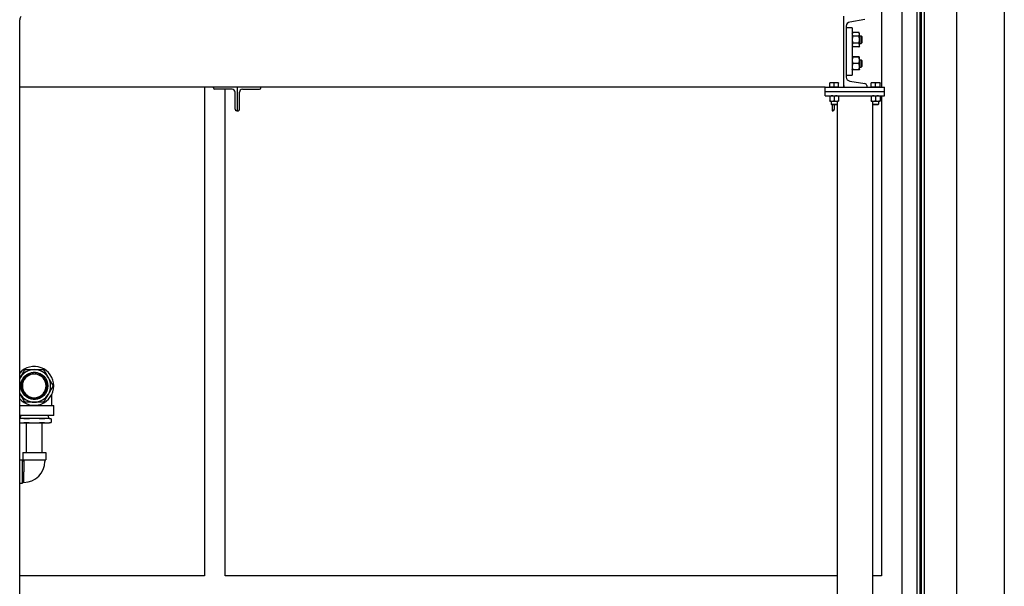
# Model space of a CAD drawing. Header units: inches. Extents: x 36 to 1719, y -84 to 1122.
# Tile 415 of 571: x 1385 to 1468, y 306 to 354. Entities that reach past the tile are written whole.
import ezdxf

# ---------------------------------------------------------------- set-up
doc = ezdxf.new("R2010")
doc.units = ezdxf.units.IN
doc.header["$LTSCALE"] = 48
doc.header["$MEASUREMENT"] = 0
doc.layers.add('Visible (ANSI)', color=7, linetype='Continuous', lineweight=30)

msp = doc.modelspace()

# ---------------------------------------------------------------- linework, layer by layer
at = {"layer": 'Visible (ANSI)'}
for p, q in [((1468.41162, 380.90345), (1468.41162, 266.51512)), ((1461.28662, 374.57627), (1461.28662, 266.51512)), ((1461.41162, 266.51512), (1461.41162, 374.57627)), ((1461.66162, 266.51512), (1461.66162, 374.57627)), ((1464.41162, 266.51512), (1464.41162, 374.29627)), ((1459.78662, 252.55527), (1459.78662, 374.26002)), ((1461.03662, 374.26002), (1461.03662, 266.51512)), ((1458.03662, 359.33794), (1458.03662, 348.04627)), ((1385.24162, 239.29627), (1385.24162, 353.73561)), ((1454.86662, 348.04627), (1454.86662, 354.04627)), ((1456.64343, 353.75611), (1455.35301, 353.54017)), ((1455.06662, 353.20187), (1455.06662, 348.89067)), ((1455.56662, 353.04627), (1455.06662, 353.04627)), ((1455.56662, 353.04627), (1455.56662, 349.04627)), ((1455.56662, 352.57727), (1455.60493, 352.65942)), ((1456.13731, 352.65942), (1455.60493, 352.65942)), ((1456.17562, 352.57727), (1456.13731, 352.65942)), ((1456.13731, 352.35285), (1455.60493, 352.35285)), ((1456.17562, 352.50613), (1456.17562, 352.57727)), ((1456.17562, 352.04627), (1456.17562, 352.50613)), ((1456.17562, 352.35877), (1456.31254, 352.35877)), ((1456.17562, 351.58641), (1456.17562, 352.04627)), ((1456.36662, 352.303), (1456.31254, 352.35877)), ((1456.31254, 351.73377), (1456.31254, 352.35877)), ((1456.36662, 352.303), (1456.36662, 351.78954)), ((1455.56662, 351.51527), (1455.60493, 351.43313)), ((1456.13731, 351.7397), (1455.60493, 351.7397)), ((1456.13731, 351.43313), (1455.60493, 351.43313)), ((1456.17562, 351.51527), (1456.13731, 351.43313)), ((1456.17562, 351.73377), (1456.31254, 351.73377)), ((1456.17562, 351.51527), (1456.17562, 351.58641)), ((1456.36662, 351.78954), (1456.31254, 351.73377)), ((1455.56662, 350.57727), (1455.56672, 350.57748)), ((1456.13731, 350.58559), (1455.60493, 350.58559)), ((1456.13731, 350.56855), (1455.60493, 350.56855)), ((1456.17562, 350.57727), (1456.17552, 350.57748)), ((1456.17562, 350.57707), (1456.17562, 350.57727)), ((1456.17562, 350.29889), (1456.17562, 350.57707)), ((1456.17562, 350.35877), (1456.31254, 350.35877)), ((1456.17562, 349.7681), (1456.17562, 350.29889)), ((1456.36662, 350.303), (1456.31254, 350.35877)), ((1456.31254, 349.73377), (1456.31254, 350.35877)), ((1456.36662, 350.303), (1456.36662, 349.78954)), ((1455.56662, 349.51527), (1455.56672, 349.51507)), ((1456.13731, 350.02924), (1455.60493, 350.02924)), ((1456.13731, 349.50696), (1455.60493, 349.50696)), ((1456.17562, 349.51527), (1456.17552, 349.51507)), ((1456.17562, 349.51527), (1456.17562, 349.7681)), ((1456.17562, 349.73377), (1456.31254, 349.73377)), ((1456.36662, 349.78954), (1456.31254, 349.73377)), ((1455.06662, 349.04627), (1455.56662, 349.04627)), ((1455.35301, 348.55238), (1456.64343, 348.33644)), ((1453.28662, 348.04627), (1385.24162, 348.04627)), ((1400.84912, 348.04627), (1400.84912, 306.75461)), ((1401.61662, 347.97827), (1401.61662, 348.04627)), ((1403.17862, 347.85827), (1401.73662, 347.85827)), ((1402.59912, 306.75461), (1402.59912, 347.85827)), ((1403.61662, 348.04627), (1403.61662, 346.04627)), ((1403.61662, 348.04627), (1403.61662, 346.04627)), ((1404.05462, 347.85827), (1405.49662, 347.85827)), ((1405.61662, 347.97827), (1405.61662, 348.04627)), ((1453.28662, 348.04627), (1458.28662, 348.04627)), ((1453.28662, 347.67127), (1453.28662, 348.04627)), ((1453.28662, 347.67127), (1458.28662, 347.67127)), ((1453.28662, 347.67127), (1458.28662, 347.67127)), ((1453.28662, 347.29627), (1453.28662, 347.67127)), ((1453.84912, 348.41028), (1453.66162, 348.41028)), ((1453.66162, 348.04628), (1453.66162, 348.37678)), ((1453.84912, 348.04628), (1453.66162, 348.04628)), ((1453.66162, 348.04628), (1453.66162, 348.04627)), ((1454.22412, 348.41028), (1453.84912, 348.41028)), ((1454.03662, 348.04628), (1453.84912, 348.04628)), ((1454.03662, 348.04628), (1454.03662, 348.37678)), ((1454.22412, 348.04628), (1454.03662, 348.04628)), ((1454.41162, 348.41028), (1454.22412, 348.41028)), ((1454.41162, 348.04628), (1454.22412, 348.04628)), ((1454.41162, 348.04628), (1454.41162, 348.37678)), ((1454.41162, 348.04628), (1454.41162, 348.04627)), ((1454.86662, 348.16729), (1454.86662, 348.04627)), ((1456.78662, 348.16729), (1456.78662, 348.04627)), ((1457.34912, 348.41028), (1457.16162, 348.41028)), ((1457.16162, 348.04628), (1457.16162, 348.37678)), ((1457.34912, 348.04628), (1457.16162, 348.04628)), ((1457.16162, 348.04628), (1457.16162, 348.04627)), ((1457.72412, 348.41028), (1457.34912, 348.41028)), ((1457.53662, 348.04628), (1457.34912, 348.04628)), ((1457.53662, 348.04628), (1457.53662, 348.37678)), ((1457.72412, 348.04628), (1457.53662, 348.04628)), ((1457.91162, 348.41028), (1457.72412, 348.41028)), ((1457.91162, 348.04628), (1457.72412, 348.04628)), ((1457.91162, 348.04628), (1457.91162, 348.37678)), ((1457.91162, 348.04628), (1457.91162, 348.04627)), ((1458.28662, 347.67127), (1458.28662, 348.04627)), ((1458.28662, 347.29627), (1458.28662, 347.67127)), ((1403.42862, 346.16627), (1403.42862, 347.60827)), ((1403.80462, 346.16627), (1403.80462, 347.60827)), ((1453.28662, 347.29627), (1458.28662, 347.29627)), ((1453.66162, 347.26278), (1453.66162, 346.89177)), ((1453.66162, 346.85827), (1453.84912, 346.85827)), ((1453.78662, 346.85827), (1453.78662, 346.59204)), ((1453.84912, 346.85827), (1454.22412, 346.85827)), ((1454.03662, 347.26278), (1454.03662, 346.89177)), ((1454.22412, 346.85827), (1454.41162, 346.85827)), ((1454.28662, 346.85827), (1454.28662, 346.59204)), ((1454.41162, 347.26278), (1454.41162, 346.89177)), ((1457.16162, 347.26278), (1457.16162, 346.89177)), ((1457.16162, 346.85827), (1457.34912, 346.85827)), ((1457.28662, 346.85827), (1457.28662, 346.59204)), ((1457.34912, 346.85827), (1457.72412, 346.85827)), ((1457.53662, 347.26278), (1457.53662, 346.89177)), ((1457.72412, 346.85827), (1457.91162, 346.85827)), ((1457.78662, 346.85827), (1457.78662, 346.59204)), ((1457.91162, 347.26278), (1457.91162, 346.89177)), ((1458.03662, 347.29627), (1458.03662, 306.75461)), ((1403.61662, 346.04627), (1403.54862, 346.04627)), ((1403.61662, 346.04627), (1403.68462, 346.04627)), ((1453.83381, 346.54627), (1453.78662, 346.59204)), ((1453.78662, 346.59204), (1454.28662, 346.59204)), ((1454.23943, 346.54627), (1453.83381, 346.54627)), ((1453.86662, 346.54627), (1453.86662, 346.04627)), ((1453.86662, 346.04627), (1453.93462, 346.04627)), ((1454.05462, 346.16627), (1454.05462, 346.54627)), ((1454.23943, 346.54627), (1454.28662, 346.59204)), ((1454.28662, 346.59204), (1454.28662, 240.29627)), ((1457.28662, 346.59204), (1457.28662, 240.29627)), ((1457.33381, 346.54627), (1457.28662, 346.59204)), ((1457.28662, 346.59204), (1457.78662, 346.59204)), ((1457.73943, 346.54627), (1457.33381, 346.54627)), ((1457.73943, 346.54627), (1457.78662, 346.59204)), ((1461.41162, 333.12877), (1461.28662, 333.12877)), ((1461.28662, 332.56877), (1461.41162, 332.56877)), ((1461.41162, 331.65377), (1461.28662, 331.65377)), ((1461.41162, 330.81377), (1461.28662, 330.81377)), ((1461.28662, 330.32877), (1461.41162, 330.32877)), ((1461.28662, 329.76877), (1461.41162, 329.76877)), ((1386.38037, 323.8172), (1386.38037, 323.91132)), ((1386.56787, 323.91132), (1386.56787, 323.8172)), ((1387.95412, 321.14591), (1387.95412, 322.09937)), ((1385.24162, 321.14591), (1388.11412, 321.14591)), ((1386.38037, 321.7005), (1386.38037, 321.79462)), ((1386.56787, 321.79462), (1386.56787, 321.7005)), ((1388.11412, 320.30591), (1388.11412, 321.14591)), ((1388.11412, 320.30591), (1385.24162, 320.30591)), ((1385.29754, 320.30591), (1385.28662, 320.05591)), ((1387.6507, 320.30591), (1387.66162, 320.05591)), ((1385.39159, 320.05591), (1385.24162, 320.05591)), ((1385.24162, 319.68091), (1385.39159, 319.68091)), ((1386.47412, 320.05591), (1385.39159, 320.05591)), ((1385.39159, 319.68091), (1386.47412, 319.68091)), ((1385.81662, 317.18091), (1385.81662, 319.68091)), ((1387.55665, 320.05591), (1386.47412, 320.05591)), ((1386.47412, 319.68091), (1387.55665, 319.68091)), ((1387.13162, 317.18091), (1387.13162, 319.68091)), ((1387.72412, 320.05591), (1387.55665, 320.05591)), ((1387.55665, 319.68091), (1387.72412, 319.68091)), ((1387.72412, 320.05591), (1387.88849, 320.01187)), ((1387.72412, 319.68091), (1387.88849, 319.72495)), ((1387.88849, 320.01187), (1387.88849, 319.72495)), ((1385.49912, 317.18091), (1385.49912, 316.56091)), ((1385.49912, 317.18091), (1387.44912, 317.18091)), ((1387.44912, 317.18091), (1387.44912, 316.56091)), ((1385.46412, 316.52591), (1385.24162, 316.52591)), ((1385.46412, 316.52591), (1385.46412, 314.57591)), ((1385.58412, 316.44091), (1385.46412, 316.44091)), ((1385.49912, 316.56091), (1387.44912, 316.56091)), ((1385.58412, 316.56091), (1385.58412, 316.44091)), ((1385.58412, 316.44091), (1385.59412, 316.43091)), ((1385.59412, 316.43091), (1385.59412, 315.54842)), ((1387.36412, 316.56091), (1387.36412, 316.43091)), ((1385.59067, 314.65591), (1385.58989, 315.54841)), ((1385.46412, 314.57591), (1385.24162, 314.57591)), ((1385.59066, 314.66091), (1385.46412, 314.66091)), ((1461.41162, 309.42877), (1461.28662, 309.42877)), ((1461.41162, 308.58877), (1461.28662, 308.58877)), ((1400.84912, 306.75461), (1385.24162, 306.75461)), ((1454.28662, 306.75461), (1402.59912, 306.75461)), ((1458.03662, 306.75461), (1457.28662, 306.75461))]:
    msp.add_line(p, q, dxfattribs=at)
msp.add_circle((1386.47412, 322.80591), 1.14583, dxfattribs=at)
for centre, radius, start, end in [((1385.61662, 353.73561), 0.375, 135, 180), ((1455.40962, 353.20187), 0.343, 99.5, 180), ((1455.40962, 348.89067), 0.343, 180, 260.5), ((1401.73662, 347.97827), 0.12, 180, 270), ((1403.17862, 347.60827), 0.25, 0, 90), ((1404.05462, 347.60827), 0.25, 90, 180), ((1405.49662, 347.97827), 0.12, 270, 0), ((1456.61512, 348.16729), 0.1715, 0, 80.5), ((1403.54862, 346.16627), 0.12, 180, 270), ((1403.68462, 346.16627), 0.12, 270, 0), ((1453.93462, 346.16627), 0.12, 270, 0), ((1458.96412, 323.33358), 5.9002, 65.4922208, 66.8193767), ((1386.47412, 322.80591), 1.64, 221.2774016, 138.7225984), ((1386.47412, 322.80591), 1.375, 90, 150), ((1386.47412, 322.80591), 1.125, 94.7801918, 265.2198082), ((1386.47412, 322.80591), 1.10937, 94.8476785, 265.1523215), ((1386.47412, 322.80591), 1.01562, 95.2963809, 264.7036191), ((1386.47412, 322.80591), 1, 95.379379, 264.620621), ((1386.47412, 322.80591), 1.125, 85.2198082, 94.7801918), ((1386.47412, 322.80591), 1, 84.620621, 95.379379), ((1386.47412, 322.80591), 1.375, 30, 90), ((1386.47412, 322.80591), 1.125, 274.7801918, 85.2198082), ((1386.47412, 322.80591), 1.10937, 274.8476785, 85.1523215), ((1386.47412, 322.80591), 1.01562, 275.2963809, 84.7036191), ((1386.47412, 322.80591), 1, 275.379379, 84.620621), ((1386.47412, 322.80591), 1.375, 150, 153.6841253), ((1386.47412, 322.80591), 1.375, 330, 30), ((1458.96412, 328.88397), 5.9002, 293.1806233, 294.5077792), ((1386.47412, 322.80591), 1.375, 206.3158747, 210), ((1386.47412, 322.80591), 1.375, 210, 270), ((1386.47412, 322.80591), 1.375, 270, 330), ((1386.47412, 322.80591), 1, 264.620621, 275.379379), ((1386.47412, 322.80591), 1.125, 265.2198082, 274.7801918), ((1385.58912, 316.43091), 1.775, 270.05, 0)]:
    msp.add_arc(centre, radius, start, end, dxfattribs=at)
for points, weights in [([(1455.60493, 352.65942), (1455.56662, 352.57727), (1455.56662, 352.50613)], [1, 1.0379548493, 1]), ([(1456.17562, 352.50613), (1456.17562, 352.57727), (1456.13731, 352.65942)], [1, 1.0379548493, 1]), ([(1455.56662, 352.50613), (1455.56662, 352.43499), (1455.60493, 352.35285)], [1, 1.0379548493, 1]), ([(1455.60493, 352.35285), (1455.56662, 352.18855), (1455.56662, 352.04627)], [1, 1.0379548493, 1]), ([(1455.56662, 352.04627), (1455.56662, 351.90399), (1455.60493, 351.7397)], [1, 1.0379548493, 1]), ([(1456.13731, 352.35285), (1456.17562, 352.43499), (1456.17562, 352.50613)], [1, 1.0379548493, 1]), ([(1456.17562, 352.04627), (1456.17562, 352.18855), (1456.13731, 352.35285)], [1, 1.0379548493, 1]), ([(1456.13731, 351.7397), (1456.17562, 351.90399), (1456.17562, 352.04627)], [1, 1.0379548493, 1]), ([(1455.60493, 351.7397), (1455.56662, 351.65755), (1455.56662, 351.58641)], [1, 1.0379548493, 1]), ([(1455.56662, 351.58641), (1455.56662, 351.51527), (1455.60493, 351.43313)], [1, 1.0379548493, 1]), ([(1456.17562, 351.58641), (1456.17562, 351.65755), (1456.13731, 351.7397)], [1, 1.0379548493, 1]), ([(1456.13731, 351.43313), (1456.17562, 351.51527), (1456.17562, 351.58641)], [1, 1.0379548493, 1]), ([(1455.60493, 350.58559), (1455.56662, 350.58102), (1455.56662, 350.57707)], [1, 1.0379548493, 1]), ([(1455.56662, 350.57707), (1455.56662, 350.57311), (1455.60493, 350.56855)], [1, 1.0379548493, 1]), ([(1455.60493, 350.56855), (1455.56662, 350.42404), (1455.56662, 350.29889)], [1, 1.0379548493, 1]), ([(1455.56662, 350.29889), (1455.56662, 350.17374), (1455.60493, 350.02924)], [1, 1.0379548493, 1]), ([(1456.17562, 350.57707), (1456.17562, 350.58102), (1456.13731, 350.58559)], [1, 1.0379548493, 1]), ([(1456.13731, 350.56855), (1456.17562, 350.57311), (1456.17562, 350.57707)], [1, 1.0379548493, 1]), ([(1456.17562, 350.29889), (1456.17562, 350.42404), (1456.13731, 350.56855)], [1, 1.0379548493, 1]), ([(1456.13731, 350.02924), (1456.17562, 350.17374), (1456.17562, 350.29889)], [1, 1.0379548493, 1]), ([(1455.60493, 350.02924), (1455.56662, 349.88929), (1455.56662, 349.7681)], [1, 1.0379548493, 1]), ([(1455.56662, 349.7681), (1455.56662, 349.6469), (1455.60493, 349.50696)], [1, 1.0379548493, 1]), ([(1455.60493, 349.50696), (1455.56847, 349.5113), (1455.56672, 349.51507)], [1, 1.03605488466, 1.00360971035]), ([(1456.17562, 349.7681), (1456.17562, 349.88929), (1456.13731, 350.02924)], [1, 1.0379548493, 1]), ([(1456.13731, 349.50696), (1456.17562, 349.6469), (1456.17562, 349.7681)], [1, 1.0379548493, 1]), ([(1456.17552, 349.51507), (1456.17377, 349.5113), (1456.13731, 349.50696)], [1.00360971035, 1.03605488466, 1]), ([(1453.66162, 348.37678), (1453.66162, 348.41028), (1453.66162, 348.41028)], [1, 1.0379548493, 1]), ([(1453.84912, 348.41028), (1453.7621, 348.41028), (1453.66162, 348.37678)], [1, 1.0379548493, 1]), ([(1454.03662, 348.37678), (1453.93614, 348.41028), (1453.84912, 348.41028)], [1, 1.0379548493, 1]), ([(1454.22412, 348.41028), (1454.1371, 348.41028), (1454.03662, 348.37678)], [1, 1.0379548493, 1]), ([(1454.41162, 348.37678), (1454.31114, 348.41028), (1454.22412, 348.41028)], [1, 1.0379548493, 1]), ([(1454.41162, 348.41028), (1454.41162, 348.41028), (1454.41162, 348.37678)], [1, 1.0379548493, 1]), ([(1457.16162, 348.37678), (1457.16162, 348.41028), (1457.16162, 348.41028)], [1, 1.0379548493, 1]), ([(1457.34912, 348.41028), (1457.2621, 348.41028), (1457.16162, 348.37678)], [1, 1.0379548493, 1]), ([(1457.53662, 348.37678), (1457.43614, 348.41028), (1457.34912, 348.41028)], [1, 1.0379548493, 1]), ([(1457.72412, 348.41028), (1457.6371, 348.41028), (1457.53662, 348.37678)], [1, 1.0379548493, 1]), ([(1457.91162, 348.37678), (1457.81114, 348.41028), (1457.72412, 348.41028)], [1, 1.0379548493, 1]), ([(1457.91162, 348.41028), (1457.91162, 348.41028), (1457.91162, 348.37678)], [1, 1.0379548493, 1]), ([(1453.66162, 347.26278), (1453.66162, 347.29627), (1453.66162, 347.29627)], [1, 1.0379548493, 1]), ([(1453.84912, 347.29627), (1453.7621, 347.29627), (1453.66162, 347.26278)], [1, 1.0379548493, 1]), ([(1453.66162, 346.89177), (1453.7621, 346.85827), (1453.84912, 346.85827)], [1, 1.0379548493, 1]), ([(1453.66162, 346.85827), (1453.66162, 346.85827), (1453.66162, 346.89177)], [1, 1.0379548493, 1]), ([(1454.03662, 347.26278), (1453.93614, 347.29627), (1453.84912, 347.29627)], [1, 1.0379548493, 1]), ([(1453.84912, 346.85827), (1453.93614, 346.85827), (1454.03662, 346.89177)], [1, 1.0379548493, 1]), ([(1454.22412, 347.29627), (1454.1371, 347.29627), (1454.03662, 347.26278)], [1, 1.0379548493, 1]), ([(1454.03662, 346.89177), (1454.1371, 346.85827), (1454.22412, 346.85827)], [1, 1.0379548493, 1]), ([(1454.41162, 347.26278), (1454.31114, 347.29627), (1454.22412, 347.29627)], [1, 1.0379548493, 1]), ([(1454.22412, 346.85827), (1454.31114, 346.85827), (1454.41162, 346.89177)], [1, 1.0379548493, 1]), ([(1454.41162, 347.29627), (1454.41162, 347.29627), (1454.41162, 347.26278)], [1, 1.0379548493, 1]), ([(1454.41162, 346.89177), (1454.41162, 346.85827), (1454.41162, 346.85827)], [1, 1.0379548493, 1]), ([(1457.16162, 347.26278), (1457.16162, 347.29627), (1457.16162, 347.29627)], [1, 1.0379548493, 1]), ([(1457.34912, 347.29627), (1457.2621, 347.29627), (1457.16162, 347.26278)], [1, 1.0379548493, 1]), ([(1457.16162, 346.89177), (1457.2621, 346.85827), (1457.34912, 346.85827)], [1, 1.0379548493, 1]), ([(1457.16162, 346.85827), (1457.16162, 346.85827), (1457.16162, 346.89177)], [1, 1.0379548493, 1]), ([(1457.53662, 347.26278), (1457.43614, 347.29627), (1457.34912, 347.29627)], [1, 1.0379548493, 1]), ([(1457.34912, 346.85827), (1457.43614, 346.85827), (1457.53662, 346.89177)], [1, 1.0379548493, 1]), ([(1457.72412, 347.29627), (1457.6371, 347.29627), (1457.53662, 347.26278)], [1, 1.0379548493, 1]), ([(1457.53662, 346.89177), (1457.6371, 346.85827), (1457.72412, 346.85827)], [1, 1.0379548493, 1]), ([(1457.91162, 347.26278), (1457.81114, 347.29627), (1457.72412, 347.29627)], [1, 1.0379548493, 1]), ([(1457.72412, 346.85827), (1457.81114, 346.85827), (1457.91162, 346.89177)], [1, 1.0379548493, 1]), ([(1457.91162, 347.29627), (1457.91162, 347.29627), (1457.91162, 347.26278)], [1, 1.0379548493, 1]), ([(1457.91162, 346.89177), (1457.91162, 346.85827), (1457.91162, 346.85827)], [1, 1.0379548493, 1]), ([(1385.28333, 323.49341), (1385.4528, 323.78692), (1385.64418, 324.11841)], [1, 1.05302826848, 1.0414979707]), ([(1385.75243, 324.18091), (1386.1352, 324.18091), (1386.47412, 324.18091)], [1.0414979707, 1.05302826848, 1]), ([(1386.38037, 323.91132), (1386.38037, 323.9191), (1386.38037, 323.927)], [1, 1.00004890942, 1.00004856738]), ([(1386.38037, 323.80151), (1386.38037, 323.80929), (1386.38037, 323.8172)], [1.00006158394, 1.00006110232, 1]), ([(1386.47412, 324.18091), (1386.81304, 324.18091), (1387.19581, 324.18091)], [1, 1.05302826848, 1.0414979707]), ([(1386.56787, 323.927), (1386.56787, 323.9191), (1386.56787, 323.91132)], [1.00004856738, 1.00004890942, 1]), ([(1386.56787, 323.8172), (1386.56787, 323.80929), (1386.56787, 323.80151)], [1, 1.00006110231, 1.00006158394]), ([(1387.30406, 324.11841), (1387.49544, 323.78692), (1387.6649, 323.49341)], [1.0414979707, 1.05302826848, 1]), ([(1385.24162, 323.42116), (1385.2625, 323.45732), (1385.28333, 323.49341)], [1.01157072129, 1.00623104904, 1]), ([(1387.6649, 323.49341), (1387.83437, 323.1999), (1388.02575, 322.86841)], [1, 1.05302826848, 1.0414979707]), ([(1388.02575, 322.74341), (1387.83437, 322.41192), (1387.6649, 322.11841)], [1.0414979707, 1.05302826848, 1]), ([(1385.28333, 322.11841), (1385.2625, 322.1545), (1385.24162, 322.19066)], [1, 1.00623104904, 1.01157072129]), ([(1385.64418, 321.49341), (1385.4528, 321.8249), (1385.28333, 322.11841)], [1.0414979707, 1.05302826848, 1]), ([(1387.6649, 322.11841), (1387.49544, 321.8249), (1387.30406, 321.49341)], [1, 1.05302826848, 1.0414979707]), ([(1386.47412, 321.43091), (1386.1352, 321.43091), (1385.75243, 321.43091)], [1, 1.05302826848, 1.0414979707]), ([(1386.38037, 321.79462), (1386.38037, 321.80253), (1386.38037, 321.81032)], [1, 1.00006110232, 1.00006158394]), ([(1386.38037, 321.68482), (1386.38037, 321.69272), (1386.38037, 321.7005)], [1.00004856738, 1.00004890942, 1]), ([(1387.19581, 321.43091), (1386.81304, 321.43091), (1386.47412, 321.43091)], [1.0414979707, 1.05302826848, 1]), ([(1386.56787, 321.81032), (1386.56787, 321.80253), (1386.56787, 321.79462)], [1.00006158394, 1.00006110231, 1]), ([(1386.56787, 321.7005), (1386.56787, 321.69272), (1386.56787, 321.68482)], [1, 1.00004890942, 1.00004856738]), ([(1385.39159, 320.05591), (1385.31765, 320.05591), (1385.24162, 320.0464)], [1, 1.03906767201, 1.06455298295]), ([(1385.24162, 319.69042), (1385.31765, 319.68091), (1385.39159, 319.68091)], [1.06455298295, 1.03906767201, 1]), ([(1385.69831, 320.01775), (1385.53668, 320.05591), (1385.39159, 320.05591)], [1.10285189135, 1.0796639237, 1]), ([(1385.39159, 319.68091), (1385.53668, 319.68091), (1385.69831, 319.71907)], [1, 1.0796639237, 1.10285189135]), ([(1386.47412, 320.05591), (1386.18393, 320.05591), (1385.86069, 320.01775)], [1, 1.0796639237, 1.10285189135]), ([(1385.86069, 319.71907), (1386.18393, 319.68091), (1386.47412, 319.68091)], [1.10285189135, 1.0796639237, 1]), ([(1387.08755, 320.01775), (1386.76431, 320.05591), (1386.47412, 320.05591)], [1.10285189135, 1.0796639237, 1]), ([(1386.47412, 319.68091), (1386.76431, 319.68091), (1387.08755, 319.71907)], [1, 1.0796639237, 1.10285189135]), ([(1387.55665, 320.05591), (1387.41156, 320.05591), (1387.24993, 320.01775)], [1, 1.0796639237, 1.10285189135]), ([(1387.24993, 319.71907), (1387.41156, 319.68091), (1387.55665, 319.68091)], [1.10285189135, 1.0796639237, 1]), ([(1387.86337, 320.01775), (1387.70175, 320.05591), (1387.55665, 320.05591)], [1.10285189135, 1.0796639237, 1]), ([(1387.55665, 319.68091), (1387.70175, 319.68091), (1387.86337, 319.71907)], [1, 1.0796639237, 1.10285189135])]:
    msp.add_rational_spline(points, weights, degree=2, dxfattribs=at)
for points, knots in [([(1385.64418, 324.11841), (1385.64641, 324.12228), (1385.64886, 324.12605), (1385.66188, 324.14386), (1385.67545, 324.1558), (1385.70442, 324.17253), (1385.72154, 324.1783), (1385.74348, 324.18067), (1385.74796, 324.18091), (1385.75243, 324.18091)], [-0.674907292, -0.674907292, -0.674907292, -0.674907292, -0.642348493, -0.642348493, -0.514911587, -0.514911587, -0.387474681, -0.387474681, -0.354915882, -0.354915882, -0.354915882, -0.354915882]), ([(1387.19581, 324.18091), (1387.20028, 324.18091), (1387.20476, 324.18067), (1387.2267, 324.1783), (1387.24382, 324.17253), (1387.27279, 324.1558), (1387.28636, 324.14386), (1387.29938, 324.12605), (1387.30183, 324.12228), (1387.30406, 324.11841)], [-0.674907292, -0.674907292, -0.674907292, -0.674907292, -0.642348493, -0.642348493, -0.514911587, -0.514911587, -0.387474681, -0.387474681, -0.354915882, -0.354915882, -0.354915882, -0.354915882]), ([(1388.02575, 322.86841), (1388.02798, 322.86454), (1388.03002, 322.86054), (1388.03894, 322.84035), (1388.0425, 322.82264), (1388.0425, 322.78919), (1388.03894, 322.77147), (1388.03002, 322.75129), (1388.02798, 322.74728), (1388.02575, 322.74341)], [-0.674907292, -0.674907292, -0.674907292, -0.674907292, -0.642348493, -0.642348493, -0.514911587, -0.514911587, -0.387474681, -0.387474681, -0.354915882, -0.354915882, -0.354915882, -0.354915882]), ([(1385.75243, 321.43091), (1385.74796, 321.43091), (1385.74348, 321.43115), (1385.72154, 321.43352), (1385.70442, 321.4393), (1385.67545, 321.45602), (1385.66188, 321.46796), (1385.64886, 321.48578), (1385.64641, 321.48954), (1385.64418, 321.49341)], [-0.674907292, -0.674907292, -0.674907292, -0.674907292, -0.642348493, -0.642348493, -0.514911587, -0.514911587, -0.387474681, -0.387474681, -0.354915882, -0.354915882, -0.354915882, -0.354915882]), ([(1387.30406, 321.49341), (1387.30183, 321.48954), (1387.29938, 321.48578), (1387.28636, 321.46796), (1387.27279, 321.45602), (1387.24382, 321.4393), (1387.2267, 321.43352), (1387.20476, 321.43115), (1387.20028, 321.43091), (1387.19581, 321.43091)], [-0.674907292, -0.674907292, -0.674907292, -0.674907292, -0.642348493, -0.642348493, -0.514911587, -0.514911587, -0.387474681, -0.387474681, -0.354915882, -0.354915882, -0.354915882, -0.354915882]), ([(1385.86069, 320.01775), (1385.85502, 320.01708), (1385.84933, 320.01647), (1385.81639, 320.01321), (1385.78958, 320.01187), (1385.74429, 320.01187), (1385.72328, 320.01321), (1385.7042, 320.01647), (1385.70114, 320.01708), (1385.69831, 320.01775)], [0.564368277, 0.564368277, 0.564368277, 0.564368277, 0.605727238, 0.605727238, 0.804958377, 0.804958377, 1.004189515, 1.004189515, 1.045548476, 1.045548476, 1.045548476, 1.045548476]), ([(1385.69831, 319.71907), (1385.70114, 319.71974), (1385.7042, 319.72035), (1385.72328, 319.72361), (1385.74429, 319.72495), (1385.78958, 319.72495), (1385.81639, 319.72361), (1385.84933, 319.72035), (1385.85502, 319.71974), (1385.86069, 319.71907)], [1.877642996, 1.877642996, 1.877642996, 1.877642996, 1.919001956, 1.919001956, 2.118233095, 2.118233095, 2.317464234, 2.317464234, 2.358823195, 2.358823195, 2.358823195, 2.358823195]), ([(1387.24993, 320.01775), (1387.2471, 320.01708), (1387.24404, 320.01647), (1387.22496, 320.01321), (1387.20395, 320.01187), (1387.15866, 320.01187), (1387.13185, 320.01321), (1387.09891, 320.01647), (1387.09322, 320.01708), (1387.08755, 320.01775)], [0.564368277, 0.564368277, 0.564368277, 0.564368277, 0.605727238, 0.605727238, 0.804958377, 0.804958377, 1.004189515, 1.004189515, 1.045548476, 1.045548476, 1.045548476, 1.045548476]), ([(1387.08755, 319.71907), (1387.09322, 319.71974), (1387.09891, 319.72035), (1387.13185, 319.72361), (1387.15866, 319.72495), (1387.20395, 319.72495), (1387.22496, 319.72361), (1387.24404, 319.72035), (1387.2471, 319.71974), (1387.24993, 319.71907)], [1.877642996, 1.877642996, 1.877642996, 1.877642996, 1.919001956, 1.919001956, 2.118233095, 2.118233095, 2.317464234, 2.317464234, 2.358823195, 2.358823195, 2.358823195, 2.358823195]), ([(1387.88849, 320.01187), (1387.88849, 320.01187), (1387.88269, 320.01321), (1387.86882, 320.01647), (1387.8662, 320.01708), (1387.86337, 320.01775)], [0.804958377, 0.804958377, 0.804958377, 0.804958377, 1.004189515, 1.004189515, 1.045548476, 1.045548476, 1.045548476, 1.045548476]), ([(1387.86337, 319.71907), (1387.8662, 319.71974), (1387.86882, 319.72035), (1387.88269, 319.72361), (1387.88849, 319.72495), (1387.88849, 319.72495)], [1.877642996, 1.877642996, 1.877642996, 1.877642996, 1.919001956, 1.919001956, 2.118233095, 2.118233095, 2.118233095, 2.118233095])]:
    msp.add_open_spline(points, degree=3, knots=knots, dxfattribs=at)

doc.saveas('drawing.dxf')
